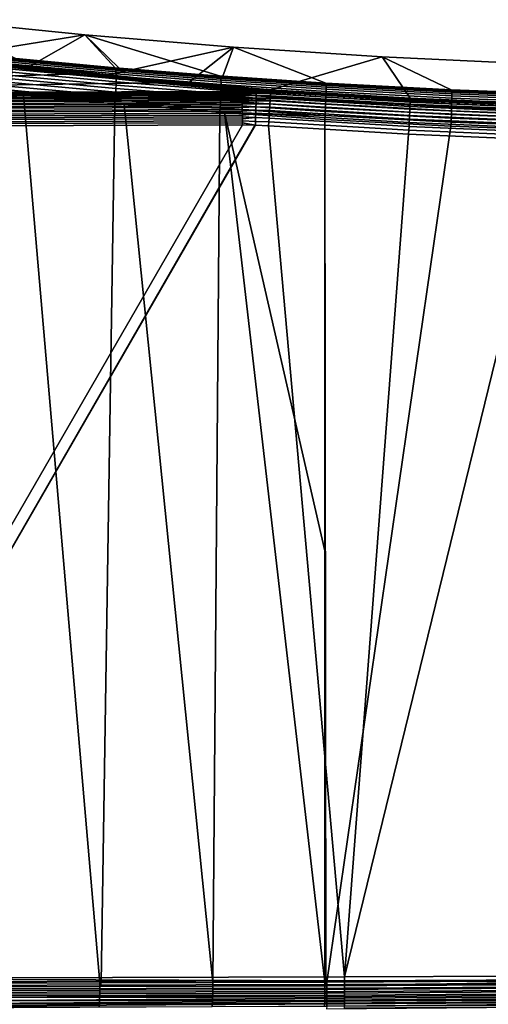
# Model space of a CAD drawing. Header units: metres. Extents: x -109 to 109, y -100 to 58.
# Tile 418 of 642: x 39 to 50, y -23 to 2. Entities that reach past the tile are written whole.
import ezdxf

# ---------------------------------------------------------------- set-up
doc = ezdxf.new("R2010")
doc.units = ezdxf.units.M
doc.layers.add('solid_21_062_100_XXX', color=7, linetype='CONTINUOUS')

msp = doc.modelspace()

# ---------------------------------------------------------------- linework, layer by layer
at = {"layer": 'solid_21_062_100_XXX'}
for points in [[(34.920467, 1.06867, -16.136124), (36.555103, 1.713891, 0.004598), (40.232231, 1.337943, 0.004598), (36.904099, 0.80393, -16.867838)], [(36.555103, 1.713891, 0.004598), (38.520229, 0.748226, 20.906935), (40.980484, 0.523424, 20.661621), (40.232231, 1.337943, 0.004598)], [(38.11517, 0.641413, -17.414381), (36.904099, 0.80393, -16.867838), (40.232231, 1.337943, 0.004598), (38.866905, 0.565018, -17.52809)], [(38.866905, 0.565018, -17.52809), (40.232231, 1.337943, 0.004598), (43.915226, 1.030213, 0.004598), (40.827881, 0.349121, -18.12479)], [(43.915226, 1.030213, 0.004598), (40.232231, 1.337943, 0.004598), (43.591621, 0.315868, 20.46777), (43.649094, 0.311658, 20.464268)], [(40.232231, 1.337943, 0.004598), (41.086418, 0.514382, 20.652426), (43.591621, 0.315868, 20.46777)], [(40.232231, 1.337943, 0.004598), (40.980484, 0.523424, 20.661621), (41.086418, 0.514382, 20.652426)], [(42.434235, 0.176899, -18.696093), (40.827881, 0.349121, -18.12479), (43.915226, 1.030213, 0.004598), (42.81068, 0.153898, -18.664402)], [(42.81068, 0.153898, -18.664402), (43.915226, 1.030213, 0.004598), (47.603188, 0.790763, 0.004598), (44.839005, -0.021875, -19.150274)], [(43.915226, 1.030213, 0.004598), (43.649094, 0.311658, 20.464268), (46.206066, 0.139978, 20.341946)], [(43.915226, 1.030213, 0.004598), (46.206066, 0.139978, 20.341946), (49.317154, -0.026064, 20.232815), (47.603188, 0.790763, 0.004598)], [(38.37767, 0.762123, 20.923023), (40.980484, 0.523424, 20.661621), (38.520229, 0.748226, 20.906935)], [(38.387402, 0.75229, 21.019968), (40.987949, 0.513929, 20.759031), (40.980484, 0.523424, 20.661621), (38.37767, 0.762123, 20.923023)], [(38.396194, 0.731938, 21.115324), (40.994556, 0.493819, 20.854855), (40.987949, 0.513929, 20.759031), (38.387402, 0.75229, 21.019968)], [(48.297115, -0.229473, -19.115492), (44.839005, -0.021875, -19.150274), (47.603188, 0.790763, 0.004598)], [(47.603188, 0.790763, 0.004598), (49.317154, -0.026064, 20.232815), (52.439804, -0.143961, 20.123281), (51.295238, 0.619654, 0.004598)], [(51.761772, -0.377409, -19.080647), (48.297115, -0.229473, -19.115492), (47.603188, 0.790763, 0.004598), (51.295238, 0.619654, 0.004598)], [(37.773457, 0.602601, -17.623873), (39.861874, 0.361886, -18.285234), (23.166414, -0.126966, -19.628342)], [(37.93969, 0.638948, -17.486626), (39.893784, 0.378641, -18.235472), (37.767761, 0.625198, -17.557486)], [(37.767761, 0.625198, -17.557486), (39.893784, 0.378641, -18.235472), (39.861874, 0.361886, -18.285234), (37.773457, 0.602601, -17.623873)], [(38.11517, 0.641413, -17.414381), (40.076458, 0.393268, -18.163368), (37.93969, 0.638948, -17.486626)], [(37.93969, 0.638948, -17.486626), (40.076458, 0.393268, -18.163368), (39.893784, 0.378641, -18.235472)], [(38.11517, 0.641413, -17.414381), (38.866905, 0.565018, -17.52809), (40.263176, 0.396637, -18.089785)], [(38.11517, 0.641413, -17.414381), (40.263176, 0.396637, -18.089785), (40.076458, 0.393268, -18.163368)], [(38.403683, 0.701357, 21.208023), (41.000053, 0.46341, 20.947996), (40.994556, 0.493819, 20.854855), (38.396194, 0.731938, 21.115324)], [(38.409786, 0.660908, 21.296967), (41.004368, 0.423064, 21.037348), (41.000053, 0.46341, 20.947996), (38.403683, 0.701357, 21.208023)], [(38.414425, 0.61107, 21.381104), (41.00745, 0.373261, 21.121849), (41.004368, 0.423064, 21.037348), (38.409786, 0.660908, 21.296967)], [(38.417545, 0.552432, 21.459436), (41.009262, 0.314592, 21.200493), (41.00745, 0.373261, 21.121849), (38.414425, 0.61107, 21.381104)], [(38.419113, 0.485688, 21.53104), (41.009789, 0.247756, 21.272346), (41.009262, 0.314592, 21.200493), (38.417545, 0.552432, 21.459436)], [(40.263176, 0.396637, -18.089785), (38.866905, 0.565018, -17.52809), (40.827881, 0.349121, -18.12479)], [(40.980484, 0.523424, 20.661621), (43.591621, 0.315868, 20.46777), (41.086418, 0.514382, 20.652426)], [(40.987949, 0.513929, 20.759031), (43.596798, 0.306601, 20.565536), (43.591621, 0.315868, 20.46777), (40.980484, 0.523424, 20.661621)], [(40.994556, 0.493819, 20.854855), (43.601196, 0.28669, 20.661726), (43.596798, 0.306601, 20.565536), (40.987949, 0.513929, 20.759031)], [(41.000053, 0.46341, 20.947996), (43.604668, 0.256424, 20.755215), (43.601196, 0.28669, 20.661726), (40.994556, 0.493819, 20.854855)], [(39.861874, 0.361886, -18.285234), (41.970924, 0.144717, -18.881901), (23.166414, -0.126966, -19.628342)], [(38.409752, 0.154687, 21.734613), (40.999096, -0.084121, 21.476177), (41.003639, 0.006616, 21.439079), (38.414402, 0.245143, 21.69746)], [(38.414402, 0.245143, 21.69746), (41.003639, 0.006616, 21.439079), (41.006958, 0.092847, 21.392353), (38.417534, 0.331129, 21.650761)], [(38.417534, 0.331129, 21.650761), (41.006958, 0.092847, 21.392353), (41.009018, 0.173547, 21.336554), (38.419109, 0.411629, 21.595068)], [(38.419109, 0.411629, 21.595068), (41.009018, 0.173547, 21.336554), (41.009789, 0.247756, 21.272346), (38.419113, 0.485688, 21.53104)], [(39.893784, 0.378641, -18.235472), (41.970924, 0.144717, -18.881901), (39.861874, 0.361886, -18.285234)], [(40.076458, 0.393268, -18.163368), (42.042835, 0.156508, -18.846268), (41.970924, 0.144717, -18.881901), (39.893784, 0.378641, -18.235472)], [(40.263176, 0.396637, -18.089785), (42.236263, 0.17231, -18.771986), (40.076458, 0.393268, -18.163368)], [(40.076458, 0.393268, -18.163368), (42.236263, 0.17231, -18.771986), (42.042835, 0.156508, -18.846268)], [(40.263176, 0.396637, -18.089785), (40.827881, 0.349121, -18.12479), (42.434235, 0.176899, -18.696093)], [(40.263176, 0.396637, -18.089785), (42.434235, 0.176899, -18.696093), (42.236263, 0.17231, -18.771986)], [(41.004368, 0.423064, 21.037348), (43.60717, 0.216162, 20.844887), (43.604668, 0.256424, 20.755215), (41.000053, 0.46341, 20.947996)], [(41.00745, 0.373261, 21.121849), (43.608681, 0.166386, 20.92967), (43.60717, 0.216162, 20.844887), (41.004368, 0.423064, 21.037348)], [(41.009262, 0.314592, 21.200493), (43.609177, 0.10769, 21.008554), (43.608681, 0.166386, 20.92967), (41.00745, 0.373261, 21.121849)], [(41.009018, 0.173547, 21.336554), (43.607113, -0.033563, 21.144939), (43.60865, 0.040774, 21.080597), (41.009789, 0.247756, 21.272346)], [(41.009789, 0.247756, 21.272346), (43.60865, 0.040774, 21.080597), (43.609177, 0.10769, 21.008554), (41.009262, 0.314592, 21.200493)], [(43.591621, 0.315868, 20.46777), (46.206066, 0.139978, 20.341946), (43.649094, 0.311658, 20.464268)], [(43.596798, 0.306601, 20.565536), (46.208931, 0.130864, 20.43996), (46.206066, 0.139978, 20.341946), (43.591621, 0.315868, 20.46777)], [(43.601196, 0.28669, 20.661726), (46.21109, 0.11111, 20.536415), (46.208931, 0.130864, 20.43996), (43.596798, 0.306601, 20.565536)], [(43.604668, 0.256424, 20.755215), (46.212521, 0.080954, 20.630154), (46.21109, 0.11111, 20.536415), (43.601196, 0.28669, 20.661726)], [(43.60717, 0.216162, 20.844887), (46.2132, 0.040756, 20.720053), (46.212521, 0.080954, 20.630154), (43.604668, 0.256424, 20.755215)], [(44.129547, -0.068957, -19.464907), (23.166414, -0.126966, -19.628342), (41.970924, 0.144717, -18.881901), (44.129009, -0.050568, -19.418442)], [(38.396141, -0.035313, 21.778641), (40.986572, -0.274758, 21.519848), (40.993385, -0.178286, 21.503208), (38.403641, 0.060831, 21.76178)], [(38.403641, 0.060831, 21.76178), (40.993385, -0.178286, 21.503208), (40.999096, -0.084121, 21.476177), (38.409752, 0.154687, 21.734613)], [(40.999096, -0.084121, 21.476177), (43.596661, -0.291846, 21.284594), (43.601082, -0.200871, 21.247551), (41.003639, 0.006616, 21.439079)], [(41.003639, 0.006616, 21.439079), (43.601082, -0.200871, 21.247551), (43.60458, -0.114433, 21.200813), (41.006958, 0.092847, 21.392353)], [(41.006958, 0.092847, 21.392353), (43.60458, -0.114433, 21.200813), (43.607113, -0.033563, 21.144939), (41.009018, 0.173547, 21.336554)], [(42.042835, 0.156508, -18.846268), (44.129009, -0.050568, -19.418442), (41.970924, 0.144717, -18.881901)], [(42.236263, 0.17231, -18.771986), (44.211376, -0.040231, -19.387266), (44.129009, -0.050568, -19.418442), (42.042835, 0.156508, -18.846268)], [(42.434235, 0.176899, -18.696093), (44.415878, -0.022908, -19.309843), (44.352356, -0.027047, -19.333866), (42.236263, 0.17231, -18.771986)], [(42.236263, 0.17231, -18.771986), (44.352356, -0.027047, -19.333866), (44.211376, -0.040231, -19.387266)], [(44.589947, -0.017021, -19.244122), (42.434235, 0.176899, -18.696093), (42.81068, 0.153898, -18.664402), (44.625717, -0.016769, -19.230608)], [(42.434235, 0.176899, -18.696093), (44.589947, -0.017021, -19.244122), (44.415878, -0.022908, -19.309843)], [(44.625717, -0.016769, -19.230608), (42.81068, 0.153898, -18.664402), (44.839005, -0.021875, -19.150274)], [(43.607113, -0.033563, 21.144939), (46.208408, -0.209147, 21.020695), (46.210712, -0.134705, 20.956264), (43.60865, 0.040774, 21.080597)], [(43.608681, 0.166386, 20.92967), (46.213123, -0.009001, 20.805037), (46.2132, 0.040756, 20.720053), (43.60717, 0.216162, 20.844887)], [(43.60865, 0.040774, 21.080597), (46.210712, -0.134705, 20.956264), (46.212292, -0.067723, 20.88409), (43.609177, 0.10769, 21.008554)], [(43.609177, 0.10769, 21.008554), (46.212292, -0.067723, 20.88409), (46.213123, -0.009001, 20.805037), (43.608681, 0.166386, 20.92967)], [(49.320164, -0.035139, 20.330866), (49.317154, -0.026064, 20.232815), (46.206066, 0.139978, 20.341946), (46.208931, 0.130864, 20.43996)], [(49.322632, -0.05487, 20.427353), (49.320164, -0.035139, 20.330866), (46.208931, 0.130864, 20.43996), (46.21109, 0.11111, 20.536415)], [(49.324532, -0.08502, 20.52112), (49.322632, -0.05487, 20.427353), (46.21109, 0.11111, 20.536415), (46.212521, 0.080954, 20.630154)], [(49.32584, -0.125228, 20.611046), (49.324532, -0.08502, 20.52112), (46.212521, 0.080954, 20.630154), (46.2132, 0.040756, 20.720053)], [(49.326538, -0.175013, 20.696051), (49.32584, -0.125228, 20.611046), (46.2132, 0.040756, 20.720053), (46.213123, -0.009001, 20.805037)], [(44.129547, -0.068957, -19.464907), (2.20382, -0.203363, -19.838242), (23.166414, -0.126966, -19.628342)], [(44.129547, -0.068957, -19.464907), (44.130081, -0.089896, -19.510279), (2.204883, -0.242691, -19.93008), (2.20382, -0.203363, -19.838242)], [(44.130081, -0.089896, -19.510279), (44.130608, -0.113322, -19.55442), (2.204883, -0.242691, -19.93008)], [(44.130608, -0.113322, -19.55442), (44.13113, -0.139162, -19.597193), (2.205933, -0.291956, -20.016993), (2.204883, -0.242691, -19.93008)], [(44.13113, -0.139162, -19.597193), (44.131645, -0.167336, -19.638464), (2.205933, -0.291956, -20.016993)], [(44.131645, -0.167336, -19.638464), (44.132153, -0.197757, -19.678108), (2.206956, -0.350552, -20.09791), (2.205933, -0.291956, -20.016993)], [(44.132153, -0.197757, -19.678108), (44.132648, -0.230333, -19.716003), (2.206956, -0.350552, -20.09791)], [(44.133137, -0.264962, -19.752031), (2.207941, -0.417756, -20.171833), (2.206956, -0.350552, -20.09791), (44.132648, -0.230333, -19.716003)], [(37.878719, -22.179226, 21.843794), (40.605457, -22.173361, 21.558975), (38.71471, -0.164664, 21.748482), (38.387886, -0.132663, 21.784901)], [(38.396141, -0.035313, 21.778641), (38.387886, -0.132663, 21.784901), (40.986572, -0.274758, 21.519848)], [(40.986572, -0.274758, 21.519848), (38.387886, -0.132663, 21.784901), (38.71471, -0.164664, 21.748482)], [(40.605457, -22.173361, 21.558975), (40.640453, -22.173265, 21.555807), (40.979088, -0.372422, 21.525791), (38.71471, -0.164664, 21.748482)], [(40.986572, -0.274758, 21.519848), (38.71471, -0.164664, 21.748482), (40.979088, -0.372422, 21.525791)], [(40.986572, -0.274758, 21.519848), (43.58527, -0.483021, 21.327953), (43.59137, -0.386272, 21.311502), (40.993385, -0.178286, 21.503208)], [(40.993385, -0.178286, 21.503208), (43.59137, -0.386272, 21.311502), (43.596661, -0.291846, 21.284594), (40.999096, -0.084121, 21.476177)], [(43.596661, -0.291846, 21.284594), (46.197453, -0.467931, 21.160334), (46.201736, -0.376763, 21.123344), (43.601082, -0.200871, 21.247551)], [(43.601082, -0.200871, 21.247551), (46.201736, -0.376763, 21.123344), (46.205406, -0.290156, 21.076611), (43.60458, -0.114433, 21.200813)], [(43.60458, -0.114433, 21.200813), (46.205406, -0.290156, 21.076611), (46.208408, -0.209147, 21.020695), (43.607113, -0.033563, 21.144939)], [(44.129547, -0.068957, -19.464907), (44.129009, -0.050568, -19.418442), (44.211376, -0.040231, -19.387266), (44.483833, -0.076436, -19.465364)], [(44.483833, -0.076436, -19.465364), (44.130081, -0.089896, -19.510279), (44.129547, -0.068957, -19.464907)], [(44.483833, -0.076436, -19.465364), (44.483204, -0.118763, -19.550386), (44.130608, -0.113322, -19.55442), (44.130081, -0.089896, -19.510279)], [(44.483204, -0.118763, -19.550386), (44.482216, -0.169808, -19.630474), (44.13113, -0.139162, -19.597193), (44.130608, -0.113322, -19.55442)], [(44.482216, -0.169808, -19.630474), (44.131645, -0.167336, -19.638464), (44.13113, -0.139162, -19.597193)], [(44.482216, -0.169808, -19.630474), (44.480885, -0.229002, -19.704737), (44.132153, -0.197757, -19.678108), (44.131645, -0.167336, -19.638464)], [(44.480885, -0.229002, -19.704737), (44.132648, -0.230333, -19.716003), (44.132153, -0.197757, -19.678108)], [(44.480885, -0.229002, -19.704737), (44.479225, -0.295686, -19.772346), (44.133137, -0.264962, -19.752031), (44.132648, -0.230333, -19.716003)], [(44.483833, -0.076436, -19.465364), (44.211376, -0.040231, -19.387266), (44.352356, -0.027047, -19.333866), (44.484104, -0.043297, -19.376356)], [(44.484104, -0.043297, -19.376356), (44.352356, -0.027047, -19.333866), (44.415878, -0.022908, -19.309843)], [(44.589947, -0.017021, -19.244122), (44.482441, -0.01973, -19.284712), (44.415878, -0.022908, -19.309843)], [(44.484104, -0.043297, -19.376356), (44.415878, -0.022908, -19.309843), (44.482441, -0.01973, -19.284712)], [(44.829914, -0.233489, -19.685417), (44.826031, -0.300361, -19.75639), (44.479225, -0.295686, -19.772346), (44.480885, -0.229002, -19.704737)], [(44.833176, -0.174673, -19.607611), (44.829914, -0.233489, -19.685417), (44.480885, -0.229002, -19.704737), (44.482216, -0.169808, -19.630474)], [(44.835777, -0.124603, -19.523886), (44.833176, -0.174673, -19.607611), (44.482216, -0.169808, -19.630474), (44.483204, -0.118763, -19.550386)], [(44.839359, -0.032204, -19.247313), (44.482441, -0.01973, -19.284712), (44.589947, -0.017021, -19.244122)], [(44.839359, -0.032204, -19.247313), (44.838886, -0.052947, -19.34267), (44.484104, -0.043297, -19.376356), (44.482441, -0.01973, -19.284712)], [(44.837688, -0.083868, -19.435225), (44.835777, -0.124603, -19.523886), (44.483204, -0.118763, -19.550386), (44.483833, -0.076436, -19.465364)], [(44.838886, -0.052947, -19.34267), (44.837688, -0.083868, -19.435225), (44.483833, -0.076436, -19.465364), (44.484104, -0.043297, -19.376356)], [(44.839359, -0.032204, -19.247313), (44.589947, -0.017021, -19.244122), (44.625717, -0.016769, -19.230608)], [(44.839359, -0.032204, -19.247313), (44.625717, -0.016769, -19.230608), (44.839005, -0.021875, -19.150274)], [(48.288883, -0.5082, -19.721668), (44.826031, -0.300361, -19.75639), (44.829914, -0.233489, -19.685417), (48.291611, -0.441258, -19.650694)], [(48.291611, -0.441258, -19.650694), (44.829914, -0.233489, -19.685417), (44.833176, -0.174673, -19.607611), (48.293854, -0.382381, -19.572884)], [(48.293854, -0.382381, -19.572884), (44.833176, -0.174673, -19.607611), (44.835777, -0.124603, -19.523886), (48.295589, -0.332262, -19.489151)], [(48.295589, -0.332262, -19.489151), (44.835777, -0.124603, -19.523886), (44.837688, -0.083868, -19.435225), (48.296799, -0.291491, -19.40048)], [(48.296799, -0.291491, -19.40048), (44.837688, -0.083868, -19.435225), (44.838886, -0.052947, -19.34267), (48.297459, -0.260547, -19.307917)], [(48.297459, -0.260547, -19.307917), (44.838886, -0.052947, -19.34267), (44.839359, -0.032204, -19.247313), (48.297569, -0.239793, -19.212547)], [(44.839359, -0.032204, -19.247313), (44.839005, -0.021875, -19.150274), (48.297115, -0.229473, -19.115492), (48.297569, -0.239793, -19.212547)], [(49.323196, -0.456426, 20.967644), (49.32494, -0.375333, 20.911734), (46.208408, -0.209147, 21.020695), (46.205406, -0.290156, 21.076611)], [(49.32494, -0.375333, 20.911734), (49.326088, -0.300819, 20.847301), (46.210712, -0.134705, 20.956264), (46.208408, -0.209147, 21.020695)], [(49.326088, -0.300819, 20.847301), (49.326622, -0.233778, 20.77512), (46.212292, -0.067723, 20.88409), (46.210712, -0.134705, 20.956264)], [(49.326622, -0.233778, 20.77512), (49.326538, -0.175013, 20.696051), (46.213123, -0.009001, 20.805037), (46.212292, -0.067723, 20.88409)], [(48.297569, -0.239793, -19.212547), (48.297115, -0.229473, -19.115492), (51.761772, -0.377409, -19.080647), (51.762386, -0.387716, -19.177711)], [(51.762634, -0.408472, -19.27309), (48.297459, -0.260547, -19.307917), (48.297569, -0.239793, -19.212547), (51.762386, -0.387716, -19.177711)], [(52.442963, -0.152993, 20.221365), (52.439804, -0.143961, 20.123281), (49.317154, -0.026064, 20.232815), (49.320164, -0.035139, 20.330866)], [(49.320164, -0.035139, 20.330866), (49.322632, -0.05487, 20.427353), (52.44574, -0.172696, 20.317884), (52.442963, -0.152993, 20.221365)], [(49.322632, -0.05487, 20.427353), (49.324532, -0.08502, 20.52112), (52.448116, -0.202833, 20.411682), (52.44574, -0.172696, 20.317884)], [(49.324532, -0.08502, 20.52112), (49.32584, -0.125228, 20.611046), (52.45005, -0.243043, 20.501635), (52.448116, -0.202833, 20.411682)], [(49.32584, -0.125228, 20.611046), (49.326538, -0.175013, 20.696051), (52.45153, -0.292843, 20.586662), (52.45005, -0.243043, 20.501635)], [(49.326622, -0.233778, 20.77512), (49.326088, -0.300819, 20.847301), (52.453041, -0.41872, 20.737936), (52.45253, -0.351637, 20.665745)], [(49.326538, -0.175013, 20.696051), (49.326622, -0.233778, 20.77512), (52.45253, -0.351637, 20.665745), (52.45153, -0.292843, 20.586662)], [(44.133137, -0.264962, -19.752031), (44.13361, -0.301537, -19.786083), (2.207941, -0.417756, -20.171833)], [(44.134071, -0.339946, -19.81805), (2.208876, -0.49274, -20.237852), (2.207941, -0.417756, -20.171833), (44.13361, -0.301537, -19.786083)], [(44.134071, -0.339946, -19.81805), (44.134514, -0.380071, -19.847837), (2.208876, -0.49274, -20.237852)], [(44.134941, -0.421787, -19.875351), (2.209748, -0.574581, -20.295153), (2.208876, -0.49274, -20.237852), (44.134514, -0.380071, -19.847837)], [(44.134941, -0.421787, -19.875351), (44.135353, -0.464966, -19.900507), (2.209748, -0.574581, -20.295153)], [(44.135742, -0.509475, -19.923227), (2.210547, -0.662269, -20.343029), (2.209748, -0.574581, -20.295153), (44.135353, -0.464966, -19.900507)], [(40.640453, -22.173265, 21.555807), (43.403938, -22.164274, 21.344475), (41.205509, -0.391858, 21.506363), (40.979088, -0.372422, 21.525791)], [(40.986572, -0.274758, 21.519848), (40.979088, -0.372422, 21.525791), (43.58527, -0.483021, 21.327953)], [(43.58527, -0.483021, 21.327953), (40.979088, -0.372422, 21.525791), (41.205509, -0.391858, 21.506363)], [(43.403938, -22.164274, 21.344475), (43.578621, -0.580953, 21.333687), (41.205509, -0.391858, 21.506363)], [(43.58527, -0.483021, 21.327953), (41.205509, -0.391858, 21.506363), (43.578621, -0.580953, 21.333687)], [(43.58527, -0.483021, 21.327953), (43.578621, -0.580953, 21.333687), (46.187233, -0.659542, 21.203434)], [(43.58527, -0.483021, 21.327953), (46.187233, -0.659542, 21.203434), (46.192596, -0.562569, 21.187138), (43.59137, -0.386272, 21.311502)], [(43.59137, -0.386272, 21.311502), (46.192596, -0.562569, 21.187138), (46.197453, -0.467931, 21.160334), (43.596661, -0.291846, 21.284594)], [(44.479225, -0.295686, -19.772346), (44.13361, -0.301537, -19.786083), (44.133137, -0.264962, -19.752031)], [(44.479225, -0.295686, -19.772346), (44.477257, -0.369117, -19.83255), (44.134071, -0.339946, -19.81805), (44.13361, -0.301537, -19.786083)], [(44.477257, -0.369117, -19.83255), (44.134514, -0.380071, -19.847837), (44.134071, -0.339946, -19.81805)], [(44.477257, -0.369117, -19.83255), (44.474998, -0.448477, -19.88468), (44.134941, -0.421787, -19.875351), (44.134514, -0.380071, -19.847837)], [(44.474998, -0.448477, -19.88468), (44.135353, -0.464966, -19.900507), (44.134941, -0.421787, -19.875351)], [(44.474998, -0.448477, -19.88468), (44.472477, -0.532883, -19.928152), (44.135742, -0.509475, -19.923227), (44.135353, -0.464966, -19.900507)], [(44.816589, -0.455038, -19.87458), (44.811138, -0.541025, -19.920412), (44.472477, -0.532883, -19.928152), (44.474998, -0.448477, -19.88468)], [(44.821571, -0.374501, -19.819693), (44.816589, -0.455038, -19.87458), (44.474998, -0.448477, -19.88468), (44.477257, -0.369117, -19.83255)], [(44.826031, -0.300361, -19.75639), (44.821571, -0.374501, -19.819693), (44.477257, -0.369117, -19.83255), (44.479225, -0.295686, -19.772346)], [(48.278149, -0.749132, -19.885681), (44.811138, -0.541025, -19.920412), (44.816589, -0.455038, -19.87458), (48.282112, -0.663048, -19.839857)], [(48.282112, -0.663048, -19.839857), (44.816589, -0.455038, -19.87458), (44.821571, -0.374501, -19.819693), (48.285702, -0.582421, -19.784969)], [(48.285702, -0.582421, -19.784969), (44.821571, -0.374501, -19.819693), (44.826031, -0.300361, -19.75639), (48.288883, -0.5082, -19.721668)], [(49.314625, -0.729145, 21.078096), (49.318008, -0.634398, 21.051327), (46.197453, -0.467931, 21.160334), (46.192596, -0.562569, 21.187138)], [(49.318008, -0.634398, 21.051327), (49.320877, -0.543127, 21.01436), (46.201736, -0.376763, 21.123344), (46.197453, -0.467931, 21.160334)], [(49.320877, -0.543127, 21.01436), (49.323196, -0.456426, 20.967644), (46.205406, -0.290156, 21.076611), (46.201736, -0.376763, 21.123344)], [(51.758343, -0.656288, -19.686874), (48.288883, -0.5082, -19.721668), (48.291611, -0.441258, -19.650694), (51.759911, -0.589295, -19.615898)], [(51.759911, -0.589295, -19.615898), (48.291611, -0.441258, -19.650694), (48.293854, -0.382381, -19.572884), (51.761139, -0.530376, -19.538082)], [(51.761139, -0.530376, -19.538082), (48.293854, -0.382381, -19.572884), (48.295589, -0.332262, -19.489151), (51.762009, -0.480224, -19.454342)], [(51.762009, -0.480224, -19.454342), (48.295589, -0.332262, -19.489151), (48.296799, -0.291491, -19.40048), (51.762508, -0.439429, -19.365664)], [(51.762508, -0.439429, -19.365664), (48.296799, -0.291491, -19.40048), (48.297459, -0.260547, -19.307917), (51.762634, -0.408472, -19.27309)], [(49.323196, -0.456426, 20.967644), (49.320877, -0.543127, 21.01436), (52.451611, -0.661221, 20.904974), (52.452579, -0.574446, 20.858271)], [(49.32494, -0.375333, 20.911734), (49.323196, -0.456426, 20.967644), (52.452579, -0.574446, 20.858271), (52.45306, -0.493288, 20.802368)], [(49.326088, -0.300819, 20.847301), (49.32494, -0.375333, 20.911734), (52.45306, -0.493288, 20.802368), (52.453041, -0.41872, 20.737936)], [(44.135742, -0.509475, -19.923227), (44.136108, -0.555176, -19.943443), (2.210547, -0.662269, -20.343029)], [(44.136456, -0.601929, -19.96109), (2.211263, -0.754723, -20.380892), (2.210547, -0.662269, -20.343029), (44.136108, -0.555176, -19.943443)], [(44.136456, -0.601929, -19.96109), (44.13678, -0.64959, -19.976116), (2.211263, -0.754723, -20.380892)], [(44.13678, -0.64959, -19.976116), (44.137081, -0.698011, -19.988472), (2.211887, -0.850806, -20.408274), (2.211263, -0.754723, -20.380892)], [(44.137081, -0.698011, -19.988472), (44.137356, -0.747044, -19.998123), (2.211887, -0.850806, -20.408274)], [(43.403938, -22.164274, 21.344475), (46.181652, -22.152231, 21.209017), (43.694977, -0.589539, 21.32667), (43.578621, -0.580953, 21.333687)], [(46.187233, -0.659542, 21.203434), (43.578621, -0.580953, 21.333687), (43.694977, -0.589539, 21.32667)], [(43.694977, -0.589539, 21.32667), (46.181652, -22.152231, 21.209017), (46.181385, -11.454968, 21.209026)], [(43.694977, -0.589539, 21.32667), (46.181385, -11.454968, 21.209026), (46.181843, -0.757712, 21.209011)], [(46.187233, -0.659542, 21.203434), (43.694977, -0.589539, 21.32667), (46.181843, -0.757712, 21.209011)], [(44.472477, -0.532883, -19.928152), (44.136108, -0.555176, -19.943443), (44.135742, -0.509475, -19.923227)], [(44.472477, -0.532883, -19.928152), (44.469719, -0.621394, -19.962486), (44.136456, -0.601929, -19.96109), (44.136108, -0.555176, -19.943443)], [(44.469719, -0.621394, -19.962486), (44.13678, -0.64959, -19.976116), (44.136456, -0.601929, -19.96109)], [(44.469719, -0.621394, -19.962486), (44.466759, -0.713026, -19.987295), (44.137081, -0.698011, -19.988472), (44.13678, -0.64959, -19.976116)], [(44.466759, -0.713026, -19.987295), (44.137356, -0.747044, -19.998123), (44.137081, -0.698011, -19.988472)], [(44.466759, -0.713026, -19.987295), (44.463623, -0.806757, -20.002306), (44.137608, -0.796537, -20.005035), (44.137356, -0.747044, -19.998123)], [(44.799107, -0.725254, -19.982853), (44.792664, -0.821329, -19.998732), (44.463623, -0.806757, -20.002306), (44.466759, -0.713026, -19.987295)], [(44.805286, -0.631452, -19.956644), (44.799107, -0.725254, -19.982853), (44.466759, -0.713026, -19.987295), (44.469719, -0.621394, -19.962486)], [(44.811138, -0.541025, -19.920412), (44.805286, -0.631452, -19.956644), (44.469719, -0.621394, -19.962486), (44.472477, -0.532883, -19.928152)], [(48.264515, -1.029755, -19.963966), (44.792664, -0.821329, -19.998732), (44.799107, -0.725254, -19.982853), (48.269299, -0.93357, -19.948103)], [(48.269299, -0.93357, -19.948103), (44.799107, -0.725254, -19.982853), (44.805286, -0.631452, -19.956644), (48.273861, -0.839661, -19.921906)], [(48.273861, -0.839661, -19.921906), (44.805286, -0.631452, -19.956644), (44.811138, -0.541025, -19.920412), (48.278149, -0.749132, -19.885681)], [(46.187233, -0.659542, 21.203434), (46.181843, -0.757712, 21.209011), (49.306622, -0.924503, 21.099892), (49.310768, -0.826232, 21.094351)], [(49.310768, -0.826232, 21.094351), (49.314625, -0.729145, 21.078096), (46.192596, -0.562569, 21.187138), (46.187233, -0.659542, 21.203434)], [(51.751778, -0.897413, -19.85088), (48.278149, -0.749132, -19.885681), (48.282112, -0.663048, -19.839857), (51.75425, -0.811259, -19.805061)], [(51.75425, -0.811259, -19.805061), (48.282112, -0.663048, -19.839857), (48.285702, -0.582421, -19.784969), (51.756447, -0.730567, -19.750177)], [(51.756447, -0.730567, -19.750177), (48.285702, -0.582421, -19.784969), (48.288883, -0.5082, -19.721668), (51.758343, -0.656288, -19.686874)], [(49.314625, -0.729145, 21.078096), (49.310768, -0.826232, 21.094351), (52.445915, -0.944584, 20.984865), (52.448261, -0.847406, 20.968653)], [(49.318008, -0.634398, 21.051327), (49.314625, -0.729145, 21.078096), (52.448261, -0.847406, 20.968653), (52.450165, -0.752573, 20.941916)], [(49.320877, -0.543127, 21.01436), (49.318008, -0.634398, 21.051327), (52.450165, -0.752573, 20.941916), (52.451611, -0.661221, 20.904974)], [(44.137356, -0.747044, -19.998123), (44.137608, -0.796537, -20.005035), (2.212412, -0.949332, -20.424837), (2.211887, -0.850806, -20.408274)], [(44.137608, -0.796537, -20.005035), (44.137829, -0.846337, -20.009192), (2.212412, -0.949332, -20.424837)], [(44.137829, -0.846337, -20.009192), (44.138027, -0.896292, -20.010578), (23.175426, -0.972689, -20.220478), (2.212412, -0.949332, -20.424837)], [(17.148014, -22.086779, -20.280832), (23.175426, -0.972689, -20.220478), (44.138027, -0.896292, -20.010578), (31.916618, -22.060759, -20.132952)], [(31.916618, -22.060759, -20.132952), (44.138027, -0.896292, -20.010578), (44.447407, -0.901092, -20.007481), (32.278339, -22.059999, -20.12933)], [(32.278339, -22.059999, -20.12933), (44.447407, -0.901092, -20.007481), (44.45985, -0.901517, -20.007355)], [(46.667332, -22.023781, -19.985252), (32.278339, -22.059999, -20.12933), (44.45985, -0.901517, -20.007355), (44.786037, -0.918545, -20.004089)], [(44.137608, -0.796537, -20.005035), (44.463623, -0.806757, -20.002306), (44.45985, -0.901517, -20.007355), (44.137829, -0.846337, -20.009192)], [(44.137829, -0.846337, -20.009192), (44.45985, -0.901517, -20.007355), (44.447407, -0.901092, -20.007481)], [(44.137829, -0.846337, -20.009192), (44.447407, -0.901092, -20.007481), (44.138027, -0.896292, -20.010578)], [(44.792664, -0.821329, -19.998732), (44.786037, -0.918545, -20.004089), (44.45985, -0.901517, -20.007355), (44.463623, -0.806757, -20.002306)], [(44.792664, -0.821329, -19.998732), (48.264515, -1.029755, -19.963966), (48.259571, -1.127084, -19.969309), (44.786037, -0.918545, -20.004089)], [(46.667332, -22.023781, -19.985252), (44.786037, -0.918545, -20.004089), (48.259571, -1.127084, -19.969309)], [(46.207287, -22.152109, 21.208122), (46.181843, -0.757712, 21.209011), (46.181385, -11.454968, 21.209026)], [(49.306622, -0.924503, 21.099892), (46.181843, -0.757712, 21.209011), (46.207287, -22.152109, 21.208122), (46.233288, -22.151987, 21.207214)], [(52.443134, -1.042938, 20.990362), (49.306622, -0.924503, 21.099892), (46.233288, -22.151987, 21.207214), (54.670967, -22.107361, 20.912563)], [(51.743, -1.178273, -19.929134), (48.264515, -1.029755, -19.963966), (48.269299, -0.93357, -19.948103), (51.746117, -1.082006, -19.913284)], [(51.746117, -1.082006, -19.913284), (48.269299, -0.93357, -19.948103), (48.273861, -0.839661, -19.921906), (51.749054, -0.988018, -19.887096)], [(51.749054, -0.988018, -19.887096), (48.273861, -0.839661, -19.921906), (48.278149, -0.749132, -19.885681), (51.751778, -0.897413, -19.85088)], [(49.310768, -0.826232, 21.094351), (49.306622, -0.924503, 21.099892), (52.443134, -1.042938, 20.990362), (52.445915, -0.944584, 20.984865)], [(46.667332, -22.023781, -19.985252), (48.259571, -1.127084, -19.969309), (51.739738, -1.275685, -19.934462)], [(48.264515, -1.029755, -19.963966), (51.743, -1.178273, -19.929134), (51.739738, -1.275685, -19.934462), (48.259571, -1.127084, -19.969309)], [(55.475647, -21.992054, -19.897053), (46.667332, -22.023781, -19.985252), (51.739738, -1.275685, -19.934462), (55.221966, -1.364076, -19.899593)], [(46.181385, -11.454968, 21.209026), (46.181652, -22.152231, 21.209017), (46.207287, -22.152109, 21.208122)], [(31.9079, -22.151989, -20.128405), (31.916618, -22.060759, -20.132952), (32.278339, -22.059999, -20.12933), (46.667561, -22.117414, -19.980366)], [(46.667694, -22.210032, -19.965765), (31.907949, -22.24227, -20.114548), (31.9079, -22.151989, -20.128405), (46.667561, -22.117414, -19.980366)], [(46.667721, -22.300627, -19.941608), (31.907906, -22.330679, -20.091612), (31.907949, -22.24227, -20.114548), (46.667694, -22.210032, -19.965765)], [(46.667561, -22.117414, -19.980366), (32.278339, -22.059999, -20.12933), (46.667332, -22.023781, -19.985252)], [(40.605297, -22.264702, 21.554384), (40.605457, -22.173361, 21.558975), (37.878719, -22.179226, 21.843794), (37.813381, -22.270235, 21.84693)], [(43.403988, -22.256296, 21.339785), (43.403938, -22.164274, 21.344475), (40.640453, -22.173265, 21.555807), (40.605297, -22.264702, 21.554384)], [(40.605297, -22.264702, 21.554384), (40.640453, -22.173265, 21.555807), (40.605457, -22.173361, 21.558975)], [(46.181705, -22.245171, 21.204201), (46.181652, -22.152231, 21.209017), (43.403938, -22.164274, 21.344475), (43.403988, -22.256296, 21.339785)], [(46.181705, -22.245171, 21.204201), (46.233547, -22.244946, 21.202389), (46.207287, -22.152109, 21.208122), (46.181652, -22.152231, 21.209017)], [(46.233547, -22.244946, 21.202389), (46.233288, -22.151987, 21.207214), (46.207287, -22.152109, 21.208122)], [(46.233547, -22.244946, 21.202389), (54.670967, -22.107361, 20.912563), (46.233288, -22.151987, 21.207214)], [(55.152699, -22.192986, 20.891371), (46.233547, -22.244946, 21.202389), (46.233471, -22.336908, 21.187994), (55.152775, -22.280693, 20.878296)], [(55.152699, -22.192986, 20.891371), (55.163933, -22.104378, 20.89535), (54.670967, -22.107361, 20.912563), (46.233547, -22.244946, 21.202389)], [(46.667561, -22.117414, -19.980366), (46.667332, -22.023781, -19.985252), (55.475647, -21.992054, -19.897053), (55.451038, -22.080597, -19.892944)], [(55.451038, -22.080597, -19.892944), (55.451283, -22.168165, -19.879921), (46.667694, -22.210032, -19.965765), (46.667561, -22.117414, -19.980366)], [(55.451283, -22.168165, -19.879921), (55.451427, -22.25403, -19.858356), (46.667721, -22.300627, -19.941608), (46.667694, -22.210032, -19.965765)], [(46.667473, -22.471853, -19.865776), (31.907534, -22.498278, -20.019541), (31.907766, -22.416309, -20.059834), (46.667648, -22.388218, -19.908157)], [(46.667648, -22.388218, -19.908157), (31.907766, -22.416309, -20.059834), (31.907906, -22.330679, -20.091612), (46.667721, -22.300627, -19.941608)], [(40.599785, -22.529356, 21.485847), (40.602436, -22.443624, 21.517601), (37.809341, -22.448334, 21.810614), (37.805744, -22.533709, 21.779255)], [(40.602436, -22.443624, 21.517601), (40.604282, -22.355103, 21.540525), (37.811893, -22.36021, 21.833248), (37.809341, -22.448334, 21.810614)], [(40.604282, -22.355103, 21.540525), (40.605297, -22.264702, 21.554384), (37.813381, -22.270235, 21.84693), (37.811893, -22.36021, 21.833248)], [(43.400627, -22.522779, 21.270088), (43.402325, -22.436495, 21.302376), (40.602436, -22.443624, 21.517601), (40.599785, -22.529356, 21.485847)], [(43.402325, -22.436495, 21.302376), (43.403446, -22.347355, 21.325689), (40.604282, -22.355103, 21.540525), (40.602436, -22.443624, 21.517601)], [(43.403446, -22.347355, 21.325689), (43.403988, -22.256296, 21.339785), (40.605297, -22.264702, 21.554384), (40.604282, -22.355103, 21.540525)], [(43.402325, -22.436495, 21.302376), (43.400627, -22.522779, 21.270088), (46.180519, -22.514111, 21.133051), (46.181252, -22.427082, 21.16601)], [(43.403446, -22.347355, 21.325689), (43.402325, -22.436495, 21.302376), (46.181252, -22.427082, 21.16601), (46.181648, -22.337114, 21.189812)], [(43.403988, -22.256296, 21.339785), (43.403446, -22.347355, 21.325689), (46.181648, -22.337114, 21.189812), (46.181705, -22.245171, 21.204201)], [(46.180519, -22.514111, 21.133051), (46.232304, -22.513937, 21.13121), (46.233055, -22.426893, 21.164183), (46.181252, -22.427082, 21.16601)], [(46.181252, -22.427082, 21.16601), (46.233055, -22.426893, 21.164183), (46.233471, -22.336908, 21.187994), (46.181648, -22.337114, 21.189812)], [(46.181648, -22.337114, 21.189812), (46.233471, -22.336908, 21.187994), (46.233547, -22.244946, 21.202389), (46.181705, -22.245171, 21.204201)], [(55.152004, -22.450142, 20.82667), (46.232304, -22.513937, 21.13121), (46.231228, -22.597109, 21.08943), (55.151165, -22.530235, 20.788618)], [(55.152542, -22.36669, 20.856659), (46.233055, -22.426893, 21.164183), (46.232304, -22.513937, 21.13121), (55.152004, -22.450142, 20.82667)], [(55.152775, -22.280693, 20.878296), (46.233471, -22.336908, 21.187994), (46.233055, -22.426893, 21.164183), (55.152542, -22.36669, 20.856659)], [(55.451443, -22.417355, -19.790522), (55.451309, -22.493231, -19.744909), (46.667198, -22.550625, -19.814924), (46.667473, -22.471853, -19.865776)], [(55.451485, -22.337362, -19.828461), (55.451443, -22.417355, -19.790522), (46.667473, -22.471853, -19.865776), (46.667648, -22.388218, -19.908157)], [(55.451427, -22.25403, -19.858356), (55.451485, -22.337362, -19.828461), (46.667648, -22.388218, -19.908157), (46.667721, -22.300627, -19.941608)], [(46.666367, -22.690224, -19.690102), (46.665813, -22.749535, -19.617487), (31.905096, -22.825439, -19.707684), (31.905739, -22.773394, -19.782738)], [(46.666828, -22.62368, -19.756153), (46.666367, -22.690224, -19.690102), (31.905739, -22.773394, -19.782738), (31.906309, -22.71401, -19.852133)], [(46.667198, -22.550625, -19.814924), (46.666828, -22.62368, -19.756153), (31.906309, -22.71401, -19.852133), (31.906801, -22.6479, -19.915154)], [(46.667473, -22.471853, -19.865776), (46.667198, -22.550625, -19.814924), (31.906801, -22.6479, -19.915154), (31.907211, -22.575741, -19.971148)], [(46.667473, -22.471853, -19.865776), (31.907211, -22.575741, -19.971148), (31.907534, -22.498278, -20.019541)], [(40.587296, -22.761148, 21.34133), (40.592178, -22.688942, 21.397255), (37.795586, -22.692745, 21.69174), (37.789127, -22.764782, 21.636478)], [(40.592178, -22.688942, 21.397255), (40.596355, -22.611412, 21.445593), (37.801144, -22.615458, 21.739496), (37.795586, -22.692745, 21.69174)], [(40.596355, -22.611412, 21.445593), (40.599785, -22.529356, 21.485847), (37.805744, -22.533709, 21.779255), (37.801144, -22.615458, 21.739496)], [(43.392307, -22.755678, 21.123217), (43.395592, -22.683212, 21.180037), (40.592178, -22.688942, 21.397255), (40.587296, -22.761148, 21.34133)], [(43.395592, -22.683212, 21.180037), (43.398373, -22.605309, 21.229166), (40.596355, -22.611412, 21.445593), (40.592178, -22.688942, 21.397255)], [(43.398373, -22.605309, 21.229166), (43.400627, -22.522779, 21.270088), (40.599785, -22.529356, 21.485847), (40.596355, -22.611412, 21.445593)], [(43.395592, -22.683212, 21.180037), (43.392307, -22.755678, 21.123217), (46.176418, -22.748476, 20.983219), (46.178093, -22.675671, 21.041164)], [(43.398373, -22.605309, 21.229166), (43.395592, -22.683212, 21.180037), (46.178093, -22.675671, 21.041164), (46.179462, -22.597271, 21.091286)], [(43.400627, -22.522779, 21.270088), (43.398373, -22.605309, 21.229166), (46.179462, -22.597271, 21.091286), (46.180519, -22.514111, 21.133051)], [(46.176418, -22.748476, 20.983219), (46.228153, -22.748331, 20.981323), (46.229839, -22.67552, 21.039289), (46.178093, -22.675671, 21.041164)], [(46.178093, -22.675671, 21.041164), (46.229839, -22.67552, 21.039289), (46.231228, -22.597109, 21.08943), (46.179462, -22.597271, 21.091286)], [(46.179462, -22.597271, 21.091286), (46.231228, -22.597109, 21.08943), (46.232304, -22.513937, 21.13121), (46.180519, -22.514111, 21.133051)], [(55.148613, -22.677284, 20.689884), (46.228153, -22.748331, 20.981323), (46.226185, -22.814764, 20.916151), (55.146923, -22.742813, 20.630159)], [(55.150028, -22.606195, 20.742876), (46.229839, -22.67552, 21.039289), (46.228153, -22.748331, 20.981323), (55.148613, -22.677284, 20.689884)], [(55.151165, -22.530235, 20.788618), (46.231228, -22.597109, 21.08943), (46.229839, -22.67552, 21.039289), (55.150028, -22.606195, 20.742876)], [(55.450356, -22.689075, -19.566776), (55.449863, -22.741655, -19.49555), (46.665184, -22.800968, -19.539095), (46.665813, -22.749535, -19.617487)], [(55.45076, -22.629753, -19.632492), (55.450356, -22.689075, -19.566776), (46.665813, -22.749535, -19.617487), (46.666367, -22.690224, -19.690102)], [(55.45108, -22.56426, -19.692062), (55.45076, -22.629753, -19.632492), (46.666367, -22.690224, -19.690102), (46.666828, -22.62368, -19.756153)], [(55.451309, -22.493231, -19.744909), (55.45108, -22.56426, -19.692062), (46.666828, -22.62368, -19.756153), (46.667198, -22.550625, -19.814924)]]:
    msp.add_3dface(points, dxfattribs=at)

doc.saveas('drawing.dxf')
